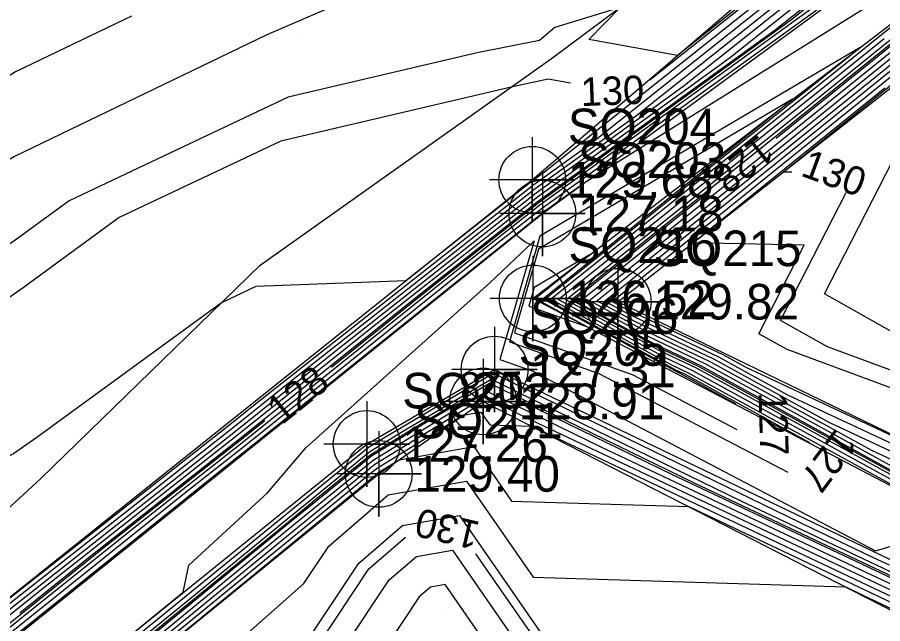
# Model space of a CAD drawing. Extents: x 2354170 to 2357230, y 866100 to 868290.
# Drawn here: x 2355790.3 to 2355851.1, y 866668.9 to 866711.6 of the extents above; entities that cross this region are included whole.
import ezdxf

# ---------------------------------------------------------------- set-up
doc = ezdxf.new("R2010")
doc.units = 0
for name, color, linetype in [('Default', 7, 'Continuous'), ('DTM Contours Major', 7, 'Continuous'), ('DTM Contours Major Text', 7, 'Continuous'), ('DTM Contours Minor', 7, 'Continuous'), ('DTM Contours Minor Text', 7, 'Continuous'), ('Exist DTM Breakline', 7, 'Continuous'), ('Exist DTM Breakline Cogo Elevation', 7, 'Continuous'), ('Exist DTM Breakline Cogo Number', 7, 'Continuous'), ('Exist DTM Breakline Cogo Point CELL', 7, 'Continuous'), ('Exist DTM QL2 LIDAR Elevation Point', 7, 'Continuous'), ('Exist DTM Ridgeline', 7, 'Continuous'), ('Exist DTM Ridgeline Cogo Elevation', 7, 'Continuous'), ('Exist DTM Ridgeline Cogo Number', 7, 'Continuous'), ('Exist DTM Ridgeline Cogo Point CELL', 7, 'Continuous'), ('PH Exist DTM Breakline', 7, 'Continuous')]:
    doc.layers.add(name, color=color, linetype=linetype)

msp = doc.modelspace()

# ---------------------------------------------------------------- linework, layer by layer
at = {"layer": 'Default'}
for points in [[(2355914.328, 866767.636), (2355904.002, 866759.902), (2355899.504, 866756.469), (2355880.136, 866741.962), (2355875.435, 866738.372), (2355856.276, 866724.021), (2355852.577, 866721.371), (2355849.567, 866718.975), (2355834.709, 866707.146)], [(2355843.579, 866703.069), (2355852.252, 866710.072), (2355867.821, 866722.497), (2355871.8, 866725.705), (2355876.318, 866729.3), (2355895.332, 866744.335), (2355898.557, 866746.899), (2355918.869, 866762.956), (2355919.202, 866763.219), (2355919.541, 866763.489), (2355921.81, 866765.355)], [(2355850.869, 866681.42), (2355847.348, 866683.066), (2355839.247, 866687.511), (2355833.65, 866690.172), (2355830.976, 866691.629), (2355837.654, 866696.968), (2355853.89, 866710.078), (2355862.752, 866717.15), (2355872.352, 866724.892), (2355883.254, 866733.566), (2355891.576, 866740.146)], [(2355868.179, 866730.99), (2355861.309, 866725.844), (2355852.141, 866719.276), (2355850.204, 866717.734), (2355833.791, 866704.667), (2355826.638, 866699.494), (2355809.858, 866686.263), (2355805.458, 866682.736), (2355789.078, 866669.839)], [(2355869.913, 866730.342), (2355866.342, 866727.667), (2355851.706, 866717.182), (2355850.841, 866716.493), (2355843.513, 866710.659), (2355826.893, 866698.64), (2355818.393, 866691.938), (2355805.89, 866681.915), (2355795.351, 866673.617), (2355790.444, 866669.684)], [(2355911.533, 866643.766), (2355917.615, 866647.069), (2355906.056, 866653.701), (2355895.421, 866663.263), (2355893.93, 866663.848), (2355891.267, 866665.553), (2355876.911, 866677.058), (2355873.851, 866682.832), (2355868.606, 866682.988), (2355852.879, 866688.809), (2355846.964, 866692.12), (2355856.105, 866709.957), (2355856.254, 866709.942), (2355856.364, 866710.086), (2355856.751, 866710.633), (2355873.088, 866723.808)], [(2355849.779, 866718.561), (2355827.309, 866700.672), (2355826.468, 866700.063), (2355817.569, 866693.047), (2355807.039, 866692.637), (2355804.606, 866691.487), (2355791.656, 866682.029), (2355790.016, 866680.883), (2355787.395, 866679.602), (2355784.192, 866677.664), (2355768.822, 866669.74), (2355761.65, 866666.932), (2355760.725, 866666.672), (2355756.949, 866666.976), (2355749.98, 866664.072), (2355744.501, 866660.007), (2355739.98, 866655.836), (2355730.245, 866650.271)], [(2355849.992, 866718.148), (2355830.55, 866702.669), (2355826.553, 866699.779), (2355807.013, 866684.372), (2355805.314, 866683.01), (2355784.285, 866666.452), (2355782.615, 866665.802), (2355775.573, 866664.078), (2355767.728, 866660.033), (2355765.805, 866659.28), (2355762.58, 866658.375), (2355751.623, 866659.254), (2355744.61, 866654.637), (2355739.98, 866650.366), (2355739.352, 866650.006), (2355733.306, 866645.078), (2355723.95, 866639.2)], [(2355850.417, 866717.321), (2355837.031, 866706.664), (2355826.723, 866699.209), (2355812.703, 866688.155), (2355805.602, 866682.463), (2355788.439, 866668.948), (2355782.1, 866663.868), (2355762.96, 866648.824), (2355758.576, 866645.311), (2355737.063, 866628.436), (2355735.023, 866626.803), (2355733.943, 866625.805), (2355719.375, 866612.207)], [(2355850.629, 866716.907), (2355840.272, 866708.661), (2355826.808, 866698.925), (2355815.548, 866690.047), (2355805.746, 866682.189), (2355791.895, 866671.283), (2355782.263, 866663.563), (2355766.737, 866651.359), (2355758.761, 866644.97), (2355741.224, 866631.213), (2355735.235, 866626.417), (2355732.064, 866623.487), (2355720.174, 866612.389)], [(2355760.165, 866637.107), (2355762.174, 866638.754), (2355784.574, 866657.009), (2355785.404, 866657.689), (2355801.935, 866671.157), (2355802.311, 866673.053), (2355807.857, 866678.15), (2355810.53, 866681.306), (2355823.453, 866692.907), (2355826.567, 866695.844), (2355824.177, 866687.512), (2355826.443, 866686.706), (2355850.549, 866674.077), (2355856.79, 866675.92), (2355837.407, 866686.557), (2355836.29, 866687.087), (2355827.723, 866691.754), (2355849.116, 866708.857), (2355850.613, 866710.066), (2355858.946, 866716.716)], [(2355849.994, 866714.654), (2355827.063, 866698.071), (2355824.082, 866695.721), (2355806.178, 866681.368), (2355802.263, 866678.285), (2355782.752, 866662.649), (2355778.065, 866658.965), (2355759.316, 866643.944), (2355753.704, 866639.542), (2355735.869, 866625.259), (2355726.427, 866616.535)], [(2355850.831, 866712.846), (2355830.088, 866699.913), (2355827.148, 866697.787), (2355826.927, 866697.613), (2355806.322, 866681.094), (2355805.719, 866680.619), (2355782.914, 866662.344), (2355781.841, 866661.5), (2355759.501, 866643.602), (2355757.864, 866642.318), (2355736.081, 866624.873), (2355724.548, 866614.218)], [(2355846.753, 866712.656), (2355826.978, 866698.356), (2355821.238, 866693.83), (2355806.034, 866681.642), (2355798.807, 866675.951), (2355782.589, 866662.954), (2355774.289, 866656.43), (2355759.131, 866644.286), (2355749.544, 866636.765), (2355735.658, 866625.645), (2355728.306, 866618.853)], [(2355812.201, 866712.227), (2355809.821, 866711.182), (2355807.801, 866710.313), (2355790.019, 866701.749), (2355787.571, 866700.197), (2355778.441, 866692.86), (2355771.403, 866687.727), (2355765.076, 866682.651), (2355757.891, 866678.28), (2355751.416, 866674.657), (2355747.857, 866671.446), (2355739.645, 866665.447), (2355736.48, 866662.244), (2355728.932, 866656.94)], [(2355798.289, 866711.646), (2355790.152, 866707.727), (2355779.305, 866700.848), (2355775.696, 866697.948), (2355772.914, 866695.918), (2355759.871, 866685.458), (2355756.583, 866683.457), (2355753.62, 866681.799), (2355744.596, 866673.658), (2355739.375, 866669.843), (2355733.653, 866664.052), (2355728.414, 866660.371)], [(2355862.063, 866673.354), (2355837.713, 866686.716), (2355835.85, 866687.601), (2355828.265, 866691.733), (2355847.206, 866706.876), (2355851.159, 866710.068)], [(2355859.12, 866675.297), (2355838.02, 866686.875), (2355835.41, 866688.115), (2355828.807, 866691.712), (2355845.295, 866704.894), (2355851.705, 866710.07)], [(2355853.234, 866679.181), (2355838.634, 866687.193), (2355834.53, 866689.144), (2355829.891, 866691.671), (2355841.475, 866700.931), (2355852.798, 866710.074)], [(2355865.705, 866673.918), (2355850.291, 866681.123), (2355838.941, 866687.352), (2355834.09, 866689.658), (2355830.433, 866691.65), (2355839.565, 866698.95), (2355853.344, 866710.076)], [(2355866.68, 866674.596), (2355844.405, 866685.008), (2355839.554, 866687.67), (2355833.21, 866690.686), (2355831.518, 866691.608), (2355835.744, 866694.987), (2355854.436, 866710.08)], [(2355856.181, 866680.07), (2355841.463, 866686.95), (2355839.861, 866687.829), (2355832.77, 866691.2), (2355832.06, 866691.587), (2355833.834, 866693.005), (2355854.982, 866710.083)], [(2355829.127, 866706.929), (2355827.573, 866707.208), (2355824.971, 866706.655), (2355808.786, 866702.861), (2355797.43, 866697.485), (2355790.675, 866692.551), (2355783.044, 866687.222), (2355782.243, 866686.831), (2355770.755, 866679.879), (2355769.917, 866679.448), (2355769.102, 866679.128), (2355759.198, 866673.103), (2355753.664, 866670.007), (2355749.98, 866668.472), (2355744.031, 866664.058), (2355741.261, 866662.034)], [(2355900.02, 866656.614), (2355891.952, 866661.243), (2355891.54, 866661.475), (2355889.297, 866662.766), (2355872.661, 866676.099), (2355870.914, 866679.395), (2355867.92, 866679.484), (2355844.342, 866688.211), (2355842.351, 866689.325), (2355845.544, 866695.556), (2355837.718, 866695.703), (2355851.209, 866706.596)], [(2355844.729, 866705.805), (2355826.875, 866695.275), (2355825.188, 866689.391), (2355833.47, 866686.447), (2355840.821, 866682.595)], [(2355840.771, 866684.383), (2355837.1, 866686.397), (2355836.73, 866686.573), (2355827.181, 866691.775), (2355844.729, 866705.805)], [(2355906.383, 866649.667), (2355905.956, 866649.912), (2355887.754, 866660.168), (2355879.313, 866665.027), (2355864.73, 866673.241), (2355856.177, 866677.239), (2355838.327, 866687.034), (2355834.97, 866688.63), (2355829.349, 866691.692), (2355838.893, 866699.321)], [(2355830.246, 866689.831), (2355826.639, 866691.796), (2355830.513, 866694.893), (2355826.571, 866692.569), (2355826.199, 866691.27), (2355830.246, 866689.831)], [(2355715.048, 866597.937), (2355730.875, 866612.033), (2355737.351, 866617.917), (2355739.04, 866619.422), (2355739.237, 866619.6), (2355756.973, 866634.058), (2355762.452, 866638.552), (2355781.394, 866653.988), (2355785.674, 866657.497), (2355805.807, 866673.899), (2355808.901, 866676.435), (2355809.54, 866676.959), (2355814.912, 866681.333), (2355816.024, 866682.016), (2355823.702, 866686.542), (2355846.074, 866675.655), (2355850.701, 866673.466), (2355851.515, 866673.081)], [(2355728.017, 866608.957), (2355737.868, 866617.908), (2355739.225, 866619.117), (2355739.524, 866619.388), (2355753.78, 866631.009), (2355762.731, 866638.35), (2355778.214, 866650.968), (2355785.944, 866657.305), (2355802.639, 866670.906), (2355809.163, 866676.253), (2355810.509, 866677.356), (2355815.031, 866681.038), (2355817.51, 866682.56), (2355823.551, 866686.121), (2355841.153, 866677.556), (2355850.558, 866673.105), (2355852.215, 866672.322)], [(2355719.443, 866599.729), (2355739.42, 866617.881), (2355739.78, 866618.201), (2355740.386, 866618.752), (2355744.202, 866621.863), (2355763.566, 866637.743), (2355768.673, 866641.905), (2355786.753, 866656.728), (2355793.135, 866661.927), (2355809.946, 866675.705), (2355813.415, 866678.548), (2355815.387, 866680.154), (2355821.968, 866684.192), (2355823.097, 866684.858), (2355826.389, 866683.257), (2355850.131, 866672.023), (2355854.313, 866670.044)], [(2355722.301, 866602.805), (2355738.903, 866617.89), (2355739.595, 866618.506), (2355740.099, 866618.964), (2355747.395, 866624.912), (2355763.288, 866637.946), (2355771.853, 866644.926), (2355786.483, 866656.92), (2355796.303, 866664.92), (2355809.685, 866675.888), (2355812.446, 866678.151), (2355815.268, 866680.449), (2355820.482, 866683.648), (2355823.248, 866685.279), (2355831.31, 866681.356), (2355850.274, 866672.383), (2355853.613, 866670.803)], [(2355742.956, 866621.74), (2355750.587, 866627.96), (2355763.009, 866638.148), (2355775.034, 866647.947), (2355786.213, 866657.112), (2355799.471, 866667.913), (2355809.424, 866676.07), (2355811.478, 866677.753), (2355815.149, 866680.744), (2355818.996, 866683.104), (2355820.933, 866684.246)], [(2355826.22, 866684.327), (2355836.231, 866679.456), (2355850.416, 866672.744), (2355852.914, 866671.562), (2355858.345, 866668.925), (2355867.283, 866664.605), (2355885.249, 866655.617), (2355892.884, 866651.921), (2355909.98, 866643.366), (2355911.089, 866644.02), (2355913.728, 866645.453), (2355911.587, 866646.681)], [(2355794.678, 866662.795), (2355810.208, 866675.522), (2355814.384, 866678.945), (2355815.506, 866679.859), (2355821.599, 866683.598), (2355822.838, 866683.816), (2355823.465, 866682.91), (2355826.411, 866682.818), (2355849.989, 866671.662), (2355855.012, 866669.285), (2355857.619, 866668.019), (2355875.281, 866659.482), (2355881.06, 866656.591)], [(2355728.566, 866590.903), (2355732.374, 866599.26), (2355739.98, 866607.815), (2355744.213, 866614.542), (2355744.592, 866614.949), (2355746.496, 866618.966), (2355763.18, 866633.968), (2355765.39, 866633.343), (2355766.807, 866636.13), (2355768.304, 866637.871), (2355787.396, 866655.521), (2355787.801, 866656.097), (2355788.14, 866656.513), (2355796.054, 866663.526), (2355810.469, 866675.34), (2355815.353, 866679.343), (2355815.625, 866679.564), (2355817.102, 866680.471), (2355822.336, 866681.392), (2355824.986, 866677.563), (2355837.435, 866677.173), (2355849.847, 866671.301), (2355855.711, 866668.526)], [(2355772.212, 866633.617), (2355776.568, 866638.685), (2355788.381, 866649.606), (2355791.608, 866654.193), (2355794.305, 866657.499), (2355810.404, 866671.764), (2355812.149, 866674.391), (2355816.334, 866677.999), (2355821.834, 866678.967), (2355826.507, 866672.216), (2355848.46, 866671.529), (2355849.704, 866670.94), (2355856.411, 866667.767)], [(2355782.521, 866626.741), (2355779.98, 866622.292), (2355774.035, 866624.061), (2355777.617, 866631.105), (2355784.833, 866639.499), (2355789.367, 866643.691), (2355795.416, 866652.289), (2355800.471, 866658.485), (2355810.237, 866667.14), (2355814.269, 866673.204), (2355817.321, 866675.836), (2355821.333, 866676.542), (2355828.029, 866666.868), (2355832.844, 866666.718)], [(2355829.55, 866661.521), (2355832.551, 866661.427), (2355835.218, 866660.007), (2355834.643, 866655.345), (2355829.981, 866657.525), (2355822.995, 866656.993), (2355819.981, 866657.008), (2355813.836, 866656.152), (2355809.981, 866655.854), (2355802.048, 866650.006), (2355801.266, 866648.721), (2355799.981, 866648.624), (2355796.526, 866646.552), (2355799.223, 866650.385), (2355806.637, 866659.472), (2355810.071, 866662.515), (2355816.388, 866672.018), (2355818.308, 866673.673), (2355820.831, 866674.117), (2355829.55, 866661.521)], [(2355820.33, 866671.693), (2355819.295, 866671.511), (2355818.507, 866670.832), (2355813.95, 866663.976), (2355819.981, 866664.759), (2355824.905, 866665.083), (2355820.33, 866671.693)]]:
    msp.add_lwpolyline(points, dxfattribs=at)
at = {"layer": 'DTM Contours Major'}
for points in [[(2355844.672, 866700.668), (2355844.062, 866700.68), (2355855.71, 866710.085), (2355857.119, 866711.209), (2355872.965, 866723.989), (2355890.961, 866738.305), (2355896.47, 866742.662), (2355912.578, 866755.468), (2355919.983, 866761.323), (2355920.105, 866761.419), (2355921.723, 866762.704)], [(2355842.87, 866713.837), (2355836.646, 866708.882), (2355830.411, 866710.004), (2355832.614, 866712.256), (2355828.027, 866710.831), (2355826.943, 866709.917), (2355822.568, 866709.06), (2355809.303, 866705.951), (2355793.926, 866698.671), (2355790.349, 866696.059), (2355780.72, 866689.335), (2355780.526, 866689.241), (2355777.203, 866687.23), (2355770.397, 866682.265), (2355768.545, 866680.781), (2355759.857, 866675.495)], [(2355914.718, 866645.543), (2355917.245, 866646.915), (2355894.883, 866659.744), (2355892.483, 866661.902), (2355892.147, 866662.034), (2355891.546, 866662.419), (2355874.078, 866676.418), (2355871.893, 866680.541), (2355868.149, 866680.652), (2355847.188, 866688.41), (2355843.889, 866690.257), (2355848.501, 866699.257)], [(2355808.818, 866649.75), (2355805.573, 866644.414), (2355799.981, 866643.994), (2355793.333, 866640.006), (2355791.465, 866638.522), (2355789.981, 866637.554), (2355781.025, 866630.006), (2355780.647, 866629.34), (2355779.98, 866628.173), (2355778.567, 866628.593), (2355779.419, 866630.267), (2355787.588, 866639.771), (2355789.695, 866641.719), (2355796.685, 866651.655), (2355802.527, 866658.814), (2355810.182, 866665.598), (2355814.975, 866672.809), (2355817.538, 866675.019)], [(2355822.465, 866673.857), (2355828.536, 866665.086), (2355838.6, 866664.771), (2355842.416, 866662.739), (2355847.119, 866663.025), (2355853.538, 866658.773), (2355857.647, 866663.23), (2355859.81, 866663.411), (2355883.181, 866653.772), (2355883.744, 866653.473), (2355890.176, 866650.887), (2355907.554, 866642.473), (2355908.343, 866642.078), (2355908.394, 866642.109), (2355909.445, 866642.679)]]:
    msp.add_lwpolyline(points, dxfattribs=at)
at = {"layer": 'DTM Contours Minor'}
for points in [[(2355903.116, 866750.635), (2355918.81, 866763.042), (2355919.155, 866763.314), (2355919.385, 866763.497), (2355926.039, 866768.971), (2355932.035, 866775.469), (2355936.508, 866780.186), (2355917.141, 866766.072), (2355916.996, 866765.961), (2355914.132, 866763.817), (2355894.819, 866749.072), (2355890.509, 866745.844), (2355870.745, 866730.749), (2355866.901, 866727.869), (2355851.658, 866716.949), (2355850.912, 866716.356), (2355844.593, 866711.325), (2355826.921, 866698.546), (2355819.341, 866692.569), (2355812.335, 866686.953)], [(2355892.106, 866749.086), (2355885.049, 866743.801), (2355873.214, 866734.761), (2355861.309, 866725.844), (2355852.141, 866719.276), (2355850.204, 866717.734), (2355833.791, 866704.667), (2355826.638, 866699.494), (2355809.858, 866686.263), (2355805.458, 866682.736), (2355784.983, 866666.614), (2355781.937, 866664.173), (2355759.184, 866646.288), (2355758.391, 866645.653), (2355751.001, 866639.856), (2355754.214, 866643.62), (2355754.902, 866647.399), (2355742.778, 866643.468)], [(2355900.074, 866648.434), (2355910.066, 866643.434), (2355911.231, 866644.121), (2355913.543, 866645.376), (2355906.734, 866649.283), (2355887.544, 866660.095), (2355880.191, 866664.327), (2355864.568, 866673.128), (2355857.158, 866676.591), (2355838.225, 866686.981), (2355835.117, 866688.458), (2355829.169, 866691.699), (2355844.022, 866703.573), (2355852.07, 866710.072), (2355868.384, 866723.091), (2355871.738, 866725.796), (2355875.548, 866728.826), (2355895.272, 866744.423), (2355897.819, 866746.448), (2355898.409, 866746.914)], [(2355870.295, 866661.892), (2355875.281, 866659.482), (2355884.591, 866654.825), (2355899.833, 866647.446), (2355909.205, 866642.756), (2355909.813, 866643.115), (2355915.394, 866646.146), (2355898.954, 866655.577), (2355889.647, 866660.822), (2355871.408, 866671.32), (2355866.193, 866674.257), (2355847.348, 866683.066), (2355839.247, 866687.511), (2355833.65, 866690.172), (2355830.976, 866691.629), (2355837.654, 866696.968), (2355853.89, 866710.078), (2355862.752, 866717.15), (2355872.352, 866724.892), (2355872.775, 866725.229)], [(2355849.468, 866709.442), (2355826.977, 866696.177), (2355824.851, 866688.764), (2355831.127, 866686.533), (2355844.388, 866679.586)], [(2355845.938, 866681.657), (2355837.202, 866686.45), (2355836.584, 866686.745), (2355827.361, 866691.768), (2355849.468, 866709.442)], [(2355729.602, 866610.078), (2355738.213, 866617.902), (2355739.349, 866618.913), (2355739.716, 866619.247), (2355751.652, 866628.977), (2355762.916, 866638.215), (2355776.094, 866648.954), (2355786.124, 866657.177), (2355800.527, 866668.911), (2355809.337, 866676.131), (2355811.155, 866677.621), (2355815.11, 866680.842), (2355818.5, 866682.923), (2355823.45, 866685.84), (2355837.872, 866678.823), (2355850.463, 866672.865), (2355852.681, 866671.815), (2355858.426, 866669.025), (2355866.394, 866665.174), (2355885.322, 866655.705), (2355892.112, 866652.418), (2355894.708, 866651.119)], [(2355721.708, 866598.214), (2355736.018, 866614.31), (2355739.938, 866617.872), (2355739.965, 866617.896), (2355740.673, 866618.54), (2355741.01, 866618.814), (2355763.845, 866637.541), (2355765.493, 866638.884), (2355787.023, 866656.536), (2355789.967, 866658.934), (2355810.208, 866675.522), (2355814.384, 866678.945), (2355815.506, 866679.859), (2355821.599, 866683.598), (2355822.838, 866683.816), (2355823.465, 866682.91), (2355826.411, 866682.818), (2355849.989, 866671.662), (2355855.012, 866669.285), (2355857.619, 866668.019), (2355864.893, 866664.503)], [(2355807.654, 866683.2), (2355805.938, 866681.824), (2355796.503, 866674.395), (2355782.48, 866663.157), (2355771.771, 866654.739), (2355759.008, 866644.514), (2355746.77, 866634.915), (2355735.517, 866625.902), (2355729.559, 866620.398), (2355721.238, 866612.631), (2355709.332, 866601.633), (2355699.475, 866592.444), (2355686.084, 866580.078), (2355677.658, 866572.231), (2355663.054, 866558.746), (2355656.408, 866552.562)]]:
    msp.add_lwpolyline(points, dxfattribs=at)
at = {"layer": 'Exist DTM Breakline'}
for points in [[(2355361.743, 866117.945), (2355394.044, 866183.657), (2355433.595, 866257.624), (2355503.452, 866369.345), (2355596.389, 866487.309), (2355657.482, 866552.264), (2355736.192, 866624.67), (2355827.155, 866697.764), (2355869.568, 866728.835), (2355917.569, 866765.212), (2355965.057, 866802.758)], [(2355912.234, 866644.832), (2355863.515, 866672.396), (2355826.485, 866691.802), (2355871.409, 866726.281), (2355919.054, 866763.515), (2355966.5, 866800.572)], [(2355368.426, 866114.283), (2355394.886, 866169.223), (2355434.213, 866246.388), (2355517.974, 866378.796), (2355601.384, 866486.265), (2355669.136, 866558.092), (2355738.686, 866620.007), (2355814.815, 866681.573), (2355823.796, 866686.804), (2355859.089, 866669.853), (2355910.743, 866643.967)]]:
    msp.add_lwpolyline(points, dxfattribs=at)
at = {"layer": 'Exist DTM Breakline Cogo Point CELL'}
for points in [[(2355827.155, 866700.764), (2355827.155, 866694.764), (2355827.155, 866697.764), (2355830.155, 866697.764), (2355824.155, 866697.764)], [(2355826.485, 866694.802), (2355826.485, 866688.802), (2355826.485, 866691.802), (2355829.485, 866691.802), (2355823.485, 866691.802)], [(2355823.796, 866689.804), (2355823.796, 866683.804), (2355823.796, 866686.804), (2355826.796, 866686.804), (2355820.796, 866686.804)], [(2355814.815, 866684.573), (2355814.815, 866678.573), (2355814.815, 866681.573), (2355817.815, 866681.573), (2355811.815, 866681.573)]]:
    msp.add_lwpolyline(points, dxfattribs=at)
for centre in [(2355827.155, 866697.764), (2355826.485, 866691.802), (2355823.796, 866686.804), (2355814.815, 866681.573)]:
    msp.add_circle(centre, 2.344, dxfattribs=at)
at = {"layer": 'Exist DTM QL2 LIDAR Elevation Point'}
for p, q in [((2355809.981, 866710.007), (2355809.981, 866710.007)), ((2355819.981, 866670.007), (2355819.981, 866670.007))]:
    msp.add_line(p, q, dxfattribs=at)
at = {"layer": 'Exist DTM Ridgeline'}
for points in [[(2355359.213, 866119.331), (2355391.053, 866186.519), (2355431.025, 866258.601), (2355499.325, 866371.654), (2355593.685, 866489.44), (2355651.917, 866551.384), (2355734.914, 866627.002), (2355826.445, 866700.139), (2355852.871, 866722.788), (2355915.412, 866769.543), (2355965.686, 866805.255), (2355970.961, 866806.36)], [(2355918.011, 866647.234), (2355867.007, 866674.823), (2355832.452, 866691.572), (2355873.247, 866723.573), (2355924.286, 866763.232), (2355970.341, 866798.205), (2355971.473, 866804.443)], [(2355370.777, 866112.994), (2355397.74, 866167.086), (2355435.798, 866244.685), (2355518.891, 866375.793), (2355604.418, 866484.066), (2355673.042, 866557.712), (2355740.701, 866618.519), (2355815.663, 866679.47), (2355822.993, 866684.568), (2355856.949, 866667.182), (2355908.264, 866642.016)]]:
    msp.add_lwpolyline(points, dxfattribs=at)
at = {"layer": 'Exist DTM Ridgeline Cogo Point CELL'}
for points in [[(2355826.445, 866703.139), (2355826.445, 866697.139), (2355826.445, 866700.139), (2355829.445, 866700.139), (2355823.445, 866700.139)], [(2355832.452, 866694.572), (2355832.452, 866688.572), (2355832.452, 866691.572), (2355835.452, 866691.572), (2355829.452, 866691.572)], [(2355822.993, 866687.568), (2355822.993, 866681.568), (2355822.993, 866684.568), (2355825.993, 866684.568), (2355819.993, 866684.568)], [(2355815.663, 866682.47), (2355815.663, 866676.47), (2355815.663, 866679.47), (2355818.663, 866679.47), (2355812.663, 866679.47)]]:
    msp.add_lwpolyline(points, dxfattribs=at)
for centre in [(2355826.445, 866700.139), (2355832.452, 866691.572), (2355822.993, 866684.568), (2355815.663, 866679.47)]:
    msp.add_circle(centre, 2.344, dxfattribs=at)
at = {"layer": 'PH Exist DTM Breakline'}
msp.add_lwpolyline([(2355664.438, 866581.165), (2355678.868, 866591.74), (2355697.77, 866608.515), (2355739.39, 866636.064), (2355767.327, 866656.478), (2355791.924, 866679.148), (2355807.327, 866694.134), (2355827.806, 866708.667), (2355845.365, 866721.777), (2355870.868, 866738.488), (2355895.661, 866757.209), (2355909.465, 866768.144), (2355930.044, 866783.486), (2355943.518, 866793.444)], dxfattribs=at)

# ---------------------------------------------------------------- texts
at = {"layer": 'Default'}
for s, rotation, p in [('130', 2.2262, (2355829.876, 866705.311)), ('128', 218.65227, (2355842.389, 866703.397)), ('128', 180.88034, (2355825.783, 866686.675)), ('127', 271.61975, (2355842.337, 866685.186))]:
    msp.add_text(s, height=2, rotation=rotation, dxfattribs=at).set_placement(p)
at = {"layer": 'DTM Contours Major Text'}
for rotation, p in [(339.77, (2355845.22, 866700.45)), (166.73202, (2355822.873, 866676.068))]:
    msp.add_text('130', height=2, rotation=rotation, dxfattribs=at).set_placement(p)
at = {"layer": 'DTM Contours Minor Text'}
for s, rotation, p in [('128', 38.7173, (2355808.845, 866682.873)), ('127', 233.17546, (2355847.82, 866682.776))]:
    msp.add_text(s, height=2, rotation=rotation, dxfattribs=at).set_placement(p)
at = {"layer": 'Exist DTM Breakline Cogo Elevation'}
for s, p in [('127.18', (2355829.655, 866696.514)), ('126.52', (2355828.985, 866690.552)), ('127.31', (2355826.296, 866685.554)), ('127.26', (2355817.315, 866680.323))]:
    msp.add_text(s, height=2.5, dxfattribs=at).set_placement(p)
at = {"layer": 'Exist DTM Breakline Cogo Number'}
for s, p in [('SQ203', (2355829.655, 866700.264)), ('SQ216', (2355828.985, 866694.302)), ('SQ206', (2355826.296, 866689.304)), ('SQ202', (2355817.315, 866684.073))]:
    msp.add_text(s, height=2.5, dxfattribs=at).set_placement(p)
at = {"layer": 'Exist DTM Ridgeline Cogo Elevation'}
for s, p in [('129.68', (2355828.945, 866698.889)), ('129.82', (2355834.952, 866690.322)), ('128.91', (2355825.493, 866683.318)), ('129.40', (2355818.163, 866678.22))]:
    msp.add_text(s, height=2.5, dxfattribs=at).set_placement(p)
at = {"layer": 'Exist DTM Ridgeline Cogo Number'}
for s, p in [('SQ204', (2355828.945, 866702.639)), ('SQ215', (2355834.952, 866694.072)), ('SQ205', (2355825.493, 866687.068)), ('SQ201', (2355818.163, 866681.97))]:
    msp.add_text(s, height=2.5, dxfattribs=at).set_placement(p)

doc.saveas('drawing.dxf')
